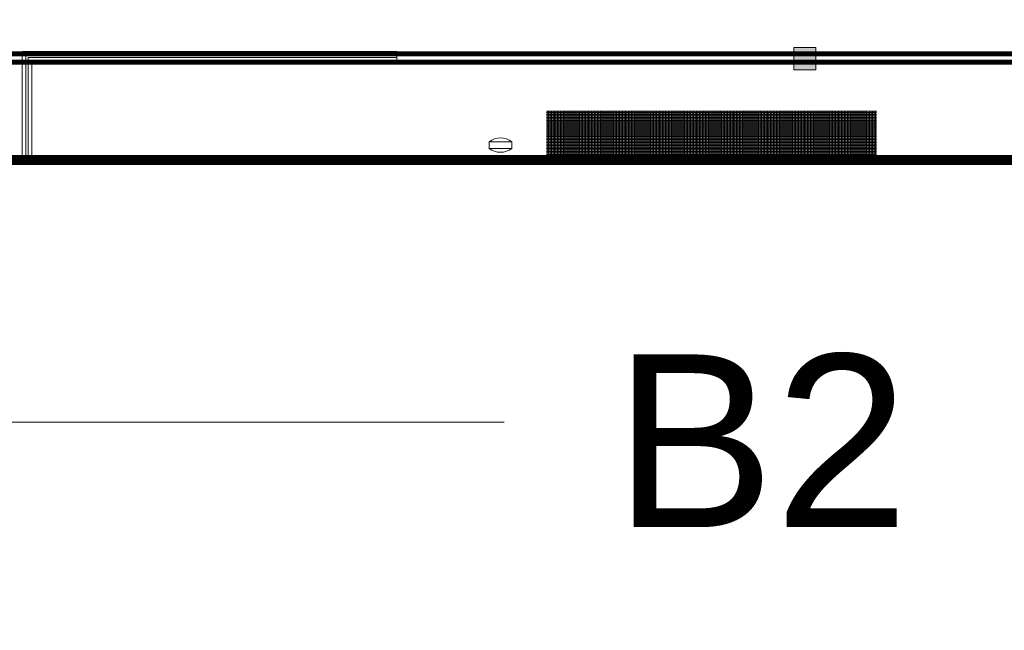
# Model space of a CAD drawing. Header units: millimetres. Extents: x 747415 to 1601423, y -236173 to 551995.
# Tile 302 of 549: x 1059433 to 1079400, y 165162 to 177533. Entities that reach past the tile are written whole.
import ezdxf
from ezdxf.lldxf.tags import DXFTag

# ---------------------------------------------------------------- set-up
doc = ezdxf.new("R2010")
doc.units = ezdxf.units.MM
doc.header["$LTSCALE"] = 100
doc.header["$MEASUREMENT"] = 0
for name, color, linetype, lineweight in [('T--A9042_BEPLANTING', 90, 'CONTINUOUS', 0), ('T--L9020_GEBOUWEN', 252, 'CONTINUOUS', 0), ('T--L9052_Hemelwaterafvoer', 130, 'HEMELWATER_AFVOER', 0), ('T--L9052_Straatkolken', 240, 'CONTINUOUS', 0), ('T--L9052_Vuilwaterafvoer', 44, 'VUIL_WATER_AFVOER', 0), ('T--L9064_ICT', 170, 'ICT_LEIDING', 0), ('T--L9071_TERREINMEUBILAIR_Bank', 250, 'CONTINUOUS', 0)]:
    doc.layers.add(name, color=color, linetype=linetype, lineweight=lineweight)
doc.styles.get("Standard").update_dxf_attribs({"font": 'arial.ttf'})
tags = doc.linetypes.add('HEMELWATER_AFVOER', pattern='A,12.7,-5.08,["HWA",Standard,S=2.54,R=0,X=-2.54,Y=-1.27],-7.62', length=25.4).pattern_tags.tags
tags[6] = DXFTag(74, 10)
tags = doc.linetypes.add('ICT_LEIDING', pattern='A,12.7,-5.08,["ICT",Standard,S=2.54,R=0,X=-2.54,Y=-1.27],-7.62', length=25.4).pattern_tags.tags
tags[6] = DXFTag(74, 10)
tags = doc.linetypes.add('VUIL_WATER_AFVOER', pattern='A,12.7,-5.08,["VWA",Standard,S=2.54,R=0,X=-2.54,Y=-1.27],-7.62', length=25.4).pattern_tags.tags
tags[6] = DXFTag(74, 10)

msp = doc.modelspace()

# ---------------------------------------------------------------- hatches: boundary and pattern name
at = {"layer": 'T--A9042_BEPLANTING'}
h = msp.add_hatch(dxfattribs=at)
h.set_pattern_fill('GRASS', color=256, scale=1500, style=0)
edge = h.paths.add_edge_path()
edge.add_line((1194589.183, 247525.193), (1194593.64, 247264.881))
edge.add_line((1194593.64, 247264.881), (1189597.042, 247120.843))
edge.add_line((1189597.042, 247120.843), (1179615.176, 246734.424))
edge.add_line((1179615.176, 246734.424), (1169673.169, 246260.926))
edge.add_line((1169673.169, 246260.926), (1159743.156, 245284.429))
edge.add_line((1159743.156, 245284.429), (1149794.302, 244232.037))
edge.add_line((1149794.302, 244232.037), (1139904.319, 243419.621))
edge.add_line((1139904.319, 243419.621), (1138613.747, 243325.021))
edge.add_line((1138613.747, 243325.021), (1135690.007, 243117.197))
edge.add_line((1135690.007, 243117.197), (1132771.926, 242932.503))
edge.add_line((1132771.926, 242932.503), (1129859.398, 242758.599))
edge.add_line((1129859.398, 242758.599), (1126616.556, 242566.575))
edge.add_line((1126616.556, 242566.575), (1123385.964, 242364.695))
edge.add_line((1123385.964, 242364.695), (1120184.728, 242139.833))
edge.add_line((1120184.728, 242139.833), (1117014.113, 241880.011))
edge.add_line((1117014.113, 241880.011), (1113876.289, 241570.228))
edge.add_line((1113876.289, 241570.228), (1110773.76, 241198.319))
edge.add_line((1110773.76, 241198.319), (1107692.214, 240764.72))
edge.add_line((1107692.214, 240764.72), (1104624.361, 240306.925))
edge.add_line((1104624.361, 240306.925), (1101572.465, 239835.828))
edge.add_line((1101572.465, 239835.828), (1100403.086, 239650.924))
edge.add_line((1100403.086, 239650.924), (1097780.987, 239217.99))
edge.add_line((1097780.987, 239217.99), (1095157.329, 238732.83))
edge.add_line((1095157.329, 238732.83), (1092526.922, 238274.052))
edge.add_line((1092526.922, 238274.052), (1089457.602, 237766.051))
edge.add_line((1089457.602, 237766.051), (1086388.73, 237224.846))
edge.add_line((1086388.73, 237224.846), (1083401.545, 236651.668))
edge.add_line((1083401.545, 236651.668), (1080469.385, 236024.459))
edge.add_line((1080469.385, 236024.459), (1077519.444, 235269.823))
edge.add_line((1077519.444, 235269.823), (1074567.867, 234454.498))
edge.add_line((1074567.867, 234454.498), (1071611.505, 233602.32))
edge.add_line((1071611.505, 233602.32), (1068661.406, 232725.291))
edge.add_line((1068661.406, 232725.291), (1065719.424, 231822.381))
edge.add_line((1065719.424, 231822.381), (1062684.54, 230856.109))
edge.add_line((1062684.54, 230856.109), (1059866.196, 229920.836))
edge.add_line((1059866.196, 229920.836), (1056845.381, 228880.035))
edge.add_line((1056845.381, 228880.035), (1054034.15, 227860.451))
edge.add_line((1054034.15, 227860.451), (1051908.682, 227043.859))
edge.add_line((1051908.682, 227043.859), (1051192.354, 226766.278))
edge.add_line((1051192.354, 226766.278), (1050671.69, 226564.519))
edge.add_line((1050671.69, 226564.519), (1049927.631, 226262.62))
edge.add_line((1049927.631, 226262.62), (1049070.32, 225903.54))
edge.add_line((1049070.32, 225903.54), (1048360.834, 225606.376))
edge.add_line((1048360.834, 225606.376), (1045574.185, 224396.868))
edge.add_line((1045574.185, 224396.868), (1042746.023, 223102.062))
edge.add_line((1042746.023, 223102.062), (1039916.204, 221736.561))
edge.add_line((1039916.204, 221736.561), (1037264.038, 220364.549))
edge.add_line((1037264.038, 220364.549), (1036639.036, 220037.907))
edge.add_line((1036639.036, 220037.907), (1035761.731, 219567.084))
edge.add_line((1035761.731, 219567.084), (1034455.173, 218860.02))
edge.add_line((1034455.173, 218860.02), (1031834.519, 217415.207))
edge.add_line((1031834.519, 217415.207), (1029063.532, 215837.52))
edge.add_line((1029063.532, 215837.52), (1026493.513, 214322.916))
edge.add_line((1026493.513, 214322.916), (1023661.374, 212596.81))
edge.add_line((1023661.374, 212596.81), (1021148.701, 211011.913))
edge.add_line((1021148.701, 211011.913), (1018664.489, 209394.723))
edge.add_line((1018664.489, 209394.723), (1016111.63, 207674.051))
edge.add_line((1016111.63, 207674.051), (1013541.964, 205866.676))
edge.add_line((1013541.964, 205866.676), (1011054.819, 204060.939))
edge.add_line((1011054.819, 204060.939), (1008551.61, 202180.933))
edge.add_line((1008551.61, 202180.933), (1006071.977, 200261.271))
edge.add_line((1006071.977, 200261.271), (1003623.026, 198305.877))
edge.add_line((1003623.026, 198305.877), (1001255.469, 196356.541))
edge.add_line((1001255.469, 196356.541), (998895.97, 194358.237))
edge.add_line((998895.97, 194358.237), (996592.894, 192340.973))
edge.add_line((996592.894, 192340.973), (994271.188, 190253.094))
edge.add_line((994271.188, 190253.094), (992089.799, 188232.713))
edge.add_line((992089.799, 188232.713), (989855.126, 186096.735))
edge.add_line((989855.126, 186096.735), (987565.682, 183840.779))
edge.add_line((987565.682, 183840.779), (985556.73, 181812.43))
edge.add_line((985556.73, 181812.43), (983340.235, 179499.914))
edge.add_line((983340.235, 179499.914), (981234.422, 177237.565))
edge.add_line((981234.422, 177237.565), (979162.94, 174943.215))
edge.add_line((979162.94, 174943.215), (977214.691, 172724.59))
edge.add_line((977214.691, 172724.59), (975036.892, 170165.071))
edge.add_line((975036.892, 170165.071), (973160.412, 167901.106))
edge.add_line((973160.412, 167901.106), (971300.145, 165540.186))
edge.add_line((971300.145, 165540.186), (970653.489, 164750.347))
edge.add_line((970653.489, 164750.347), (969323.906, 163031.694))
edge.add_line((969323.906, 163031.694), (967532.389, 160664.585))
edge.add_line((967532.389, 160664.585), (965620.33, 158124.446))
edge.add_line((965620.33, 158124.446), (963729.485, 155559.861))
edge.add_line((963729.485, 155559.861), (962160.024, 153368.205))
edge.add_line((962160.024, 153368.205), (960583.853, 151476.839))
edge.add_line((960583.853, 151476.839), (957868.106, 147829.141))
edge.add_line((957868.106, 147829.141), (955546.579, 144354.957))
edge.add_line((955546.579, 144354.957), (952781.766, 139999.101))
edge.add_line((952781.766, 139999.101), (950228.309, 135925.671))
edge.add_line((950228.309, 135925.671), (947689.507, 131669.07))
edge.add_line((947689.507, 131669.07), (945836.511, 128467.426))
edge.add_line((945836.511, 128467.426), (939785.242, 117718.876))
edge.add_line((939785.242, 117718.876), (930712.869, 102774.401))
edge.add_line((930712.869, 102774.401), (922173.53, 90199.799))
edge.add_arc((831492.457, 157259.067), 112782.989, 306.60619454, 323.5168236, ccw=False)
edge.add_line((898746.269, 66722.183), (906881.323, 58450.839))
edge.add_arc((1039056.702, -43733.649), 167068.849, 138.06483794, 142.29247104, ccw=False)
edge.add_line((914773.924, 67916.66), (924725.806, 83316.857))
edge.add_line((924725.806, 83316.857), (935036.865, 100427.915))
edge.add_line((935036.865, 100427.915), (938271.243, 105214.41))
edge.add_line((938271.243, 105214.41), (944567.151, 115601.153))
edge.add_line((944567.151, 115601.153), (949536.685, 124088.131))
edge.add_line((949536.685, 124088.131), (954824.472, 132626.587))
edge.add_line((954824.472, 132626.587), (959827.89, 140132.671))
edge.add_line((959827.89, 140132.671), (963059.812, 145135.12))
edge.add_line((963059.812, 145135.12), (965500.197, 148828.356))
edge.add_line((965500.197, 148828.356), (966613.361, 150562.786))
edge.add_line((966613.361, 150562.786), (968025.373, 152669.584))
edge.add_line((968025.373, 152669.584), (969925.147, 155201.552))
edge.add_line((969925.147, 155201.552), (971712.101, 157704.465))
edge.add_line((971712.101, 157704.465), (973307.285, 159791.446))
edge.add_line((973307.285, 159791.446), (974380.773, 161326.936))
edge.add_line((974380.773, 161326.936), (975513.5, 162711.848))
edge.add_line((975513.5, 162711.848), (977022.752, 164676.523))
edge.add_line((977022.752, 164676.523), (979125.989, 167160.936))
edge.add_line((979125.989, 167160.936), (980701.644, 168861.659))
edge.add_line((980701.644, 168861.659), (983077.997, 171627.505))
edge.add_line((983077.997, 171627.505), (985074.319, 173856.029))
edge.add_line((985074.319, 173856.029), (986909.132, 175828.505))
edge.add_line((986909.132, 175828.505), (989063.699, 178159.256))
edge.add_line((989063.699, 178159.256), (991154.428, 180245.145))
edge.add_line((991154.428, 180245.145), (993121.205, 182057.606))
edge.add_line((993121.205, 182057.606), (995324.494, 184142.051))
edge.add_line((995324.494, 184142.051), (997280.219, 186006.612))
edge.add_line((997280.219, 186006.612), (999623.744, 188200.448))
edge.add_line((999623.744, 188200.448), (1002349.065, 190608.065))
edge.add_line((1002349.065, 190608.065), (1004754.956, 192653.066))
edge.add_line((1004754.956, 192653.066), (1007294.928, 194741.918))
edge.add_line((1007294.928, 194741.918), (1008978.786, 196161.928))
edge.add_line((1008978.786, 196161.928), (1011076.047, 197755.95))
edge.add_line((1011076.047, 197755.95), (1013065.241, 199247.814))
edge.add_line((1013065.241, 199247.814), (1015821.037, 201346.882))
edge.add_line((1015821.037, 201346.882), (1017686.716, 202722.52))
edge.add_line((1017686.716, 202722.52), (1020957.031, 204817.97))
edge.add_line((1020957.031, 204817.97), (1023228.197, 206313.401))
edge.add_line((1023228.197, 206313.401), (1026470.58, 208376.744))
edge.add_line((1026470.58, 208376.744), (1028603.548, 209658.432))
edge.add_line((1028603.548, 209658.432), (1030968.801, 211111.637))
edge.add_line((1030968.801, 211111.637), (1032974.557, 212278.47))
edge.add_line((1032974.557, 212278.47), (1034989.373, 213415.47))
edge.add_line((1034989.373, 213415.47), (1036654.679, 214452.728))
edge.add_line((1036654.679, 214452.728), (1038246.03, 215241.653))
edge.add_line((1038246.03, 215241.653), (1039948.347, 216202.761))
edge.add_line((1039948.347, 216202.761), (1041825.775, 217172.039))
edge.add_line((1041825.775, 217172.039), (1043014.131, 217759.859))
edge.add_line((1043014.131, 217759.859), (1045164.207, 218821.145))
edge.add_line((1045164.207, 218821.145), (1047341.541, 219812.404))
edge.add_line((1047341.541, 219812.404), (1050071.07, 221013.985))
edge.add_line((1050071.07, 221013.985), (1051244.22, 221490.97))
edge.add_line((1051244.22, 221490.97), (1052347.556, 221956.97))
edge.add_line((1052347.556, 221956.97), (1053649.506, 222430.47))
edge.add_line((1053649.506, 222430.47), (1054533.126, 222784.97))
edge.add_line((1054533.126, 222784.97), (1056086.056, 223306.47))
edge.add_line((1056086.056, 223306.47), (1057869.317, 223968.97))
edge.add_line((1057869.317, 223968.97), (1060574.556, 224929.97))
edge.add_line((1060574.556, 224929.97), (1063483.693, 225922.97))
edge.add_line((1063483.693, 225922.97), (1065608.903, 226631.593))
edge.add_line((1065608.903, 226631.593), (1069173.064, 227676.47))
edge.add_line((1069173.064, 227676.47), (1072281.977, 228625.637))
edge.add_line((1072281.977, 228625.637), (1075375.394, 229611.47))
edge.add_line((1075375.394, 229611.47), (1077123.927, 230119.62))
edge.add_line((1077123.927, 230119.62), (1080375.394, 230986.97))
edge.add_line((1080375.394, 230986.97), (1082892.594, 231747.063))
edge.add_line((1082892.594, 231747.063), (1087287.423, 232727.295))
edge.add_line((1087287.423, 232727.295), (1089726.851, 233304.236))
edge.add_line((1089726.851, 233304.236), (1092683.446, 233905.227))
edge.add_line((1092683.446, 233905.227), (1095564.394, 234529.046))
edge.add_line((1095564.394, 234529.046), (1098820.303, 235134.124))
edge.add_line((1098820.303, 235134.124), (1101429.17, 235680.801))
edge.add_line((1101429.17, 235680.801), (1102775.394, 235932.97))
edge.add_line((1102775.394, 235932.97), (1105482.445, 236248.973))
edge.add_line((1105482.445, 236248.973), (1107758.807, 236612.397))
edge.add_line((1107758.807, 236612.397), (1110496.735, 236978.709))
edge.add_line((1110496.735, 236978.709), (1115376.091, 237663.748))
edge.add_line((1115376.091, 237663.748), (1120160.891, 238162.648))
edge.add_line((1120160.891, 238162.648), (1122883.614, 238303.454))
edge.add_line((1122883.614, 238303.454), (1125390.669, 238461.915))
edge.add_line((1125390.669, 238461.915), (1128123.405, 238391.97))
edge.add_line((1128123.405, 238391.97), (1132768.171, 238736.47))
edge.add_line((1132768.171, 238736.47), (1135790.587, 239107.966))
edge.add_line((1135790.587, 239107.966), (1138342.94, 239481.456))
edge.add_line((1138342.94, 239481.456), (1142060.43, 239524.47))
edge.add_line((1142060.43, 239524.47), (1147419.918, 239838.053))
edge.add_line((1147419.918, 239838.053), (1152508.673, 240937.759))
edge.add_line((1152508.673, 240937.759), (1161790.445, 241405.25))
edge.add_line((1161790.445, 241405.25), (1166293.104, 242414.317))
edge.add_line((1166293.104, 242414.317), (1170003.913, 243136.47))
edge.add_line((1170003.913, 243136.47), (1182817.631, 243902.97))
edge.add_line((1182817.631, 243902.97), (1191677.387, 244103.47))
edge.add_line((1191677.387, 244103.47), (1200992.076, 244164.47))
edge.add_line((1200992.076, 244164.47), (1212315.556, 244345.47))
edge.add_line((1212315.556, 244345.47), (1212435.36, 247419.97))
edge.add_line((1212435.36, 247419.97), (1205479.36, 247503.517))
edge.add_line((1205479.36, 247503.517), (1202606.248, 247460.622))
edge.add_line((1202606.248, 247460.622), (1194593.64, 247264.881))
at = {"layer": 'T--L9052_Straatkolken', "linetype": 'Continuous'}
h = msp.add_hatch(color=256, dxfattribs=at)
h.dxf.hatch_style = 1
h.paths.add_polyline_path([(1075579.184, 176966.386), (1075129.184, 176966.386), (1075129.184, 176516.386), (1075579.184, 176516.386)])

# ---------------------------------------------------------------- linework, layer by layer
at = {"layer": 'T--L9020_GEBOUWEN', "const_width": 200}
msp.add_lwpolyline([(1036891.511, 174691.138), (1083597.411, 174690.872), (1083597.411, 170190.872), (1082303.411, 170190.872), (1082303.411, 156779.124), (1077862.424, 156779.124), (1077862.424, 156779.124), (1072847.415, 156779.124), (1063147.462, 156779.107), (1063147.462, 151379.105), (1064704.46, 151379.105), (1064704.464, 149569.103), (1074309.46, 149569.103), (1074309.46, 131859.107), (1064704.76, 131869.111), (1064704.76, 130059.107), (1061397.462, 130059.107), (1061397.462, 124658.166), (1085564.437, 124658.687), (1085564.439, 129868.707), (1082983.323, 130431.268), (1083071.871, 130847.417), (1085780.405, 130272.104), (1125253.76, 130272.198)], dxfattribs=at)
at = {"layer": 'T--L9052_Hemelwaterafvoer', "ltscale": 2, "const_width": 100}
msp.add_lwpolyline([(1048431.35, 174725.098), (1049548.624, 176668.718), (1084290.973, 176674.038), (1084302.442, 154584.089), (1038391.46, 154584.089), (1038391.46, 156784.089), (1038391.46, 156784.089), (1027860.862, 176839.934)], dxfattribs=at)
at = {"layer": 'T--L9052_Straatkolken', "linetype": 'Continuous'}
msp.add_lwpolyline([(1075129.184, 176516.386), (1075579.184, 176516.386), (1075579.184, 176966.386), (1075129.184, 176966.386)], close=True, dxfattribs=at)
at = {"layer": 'T--L9052_Vuilwaterafvoer', "ltscale": 2, "const_width": 100}
msp.add_lwpolyline([(1107875.697, 140835.975), (1088137.424, 140835.974), (1088137.424, 155789.762), (1084637.424, 155789.762), (1084637.424, 176839.935), (1037809.315, 176839.934), (1037809.315, 173965.772)], dxfattribs=at)
at = {"layer": 'T--L9064_ICT', "color": 1, "lineweight": 0}
msp.add_line((1069255.024, 169377.957), (1030777.573, 169377.957), dxfattribs=at)
at = {"layer": 'T--L9071_TERREINMEUBILAIR_Bank'}
for p, q in [((1076808.411, 175665.858), (1070118.411, 175665.858)), ((1076788.411, 174695.858), (1076788.411, 175686.028)), ((1070118.411, 174715.858), (1076808.411, 174715.858))]:
    msp.add_line(p, q, dxfattribs=at)
for points in [[(1059682.411, 174690.892), (1059482.411, 174690.892), (1059482.411, 176890.892), (1067082.411, 176890.892), (1067082.411, 176690.892), (1059682.411, 176690.892)], [(1059607.411, 174690.892), (1059557.411, 174690.892), (1059557.411, 176815.892), (1067082.411, 176815.892), (1067082.411, 176765.892), (1059607.411, 176765.892)], [(1068953.411, 174925.892), (1068953.411, 175055.892), (1069413.411, 175055.892), (1069413.411, 174925.892)]]:
    msp.add_lwpolyline(points, close=True, dxfattribs=at)
at = {"layer": 'T--L9071_TERREINMEUBILAIR_Bank', "const_width": 1}
for points in [[(1063082.411, 176690.892), (1063082.411, 174690.892)], [(1067082.411, 176690.892), (1067082.411, 174690.892)], [(1069863.411, 174691.028), (1069863.411, 175941.028), (1077063.411, 175941.028), (1077063.411, 174691.028)], [(1070113.411, 174691.028), (1070113.411, 175691.028), (1076813.411, 175691.028), (1076813.411, 174691.028)]]:
    msp.add_lwpolyline(points, dxfattribs=at)
for points in [[(1070113.411, 175691.028), (1070113.411, 174690.858), (1076813.411, 174690.858), (1076813.411, 175691.028)], [(1070118.411, 175686.028), (1070118.411, 174695.858), (1076808.411, 174695.858), (1076808.411, 175686.028)]]:
    msp.add_lwpolyline(points, close=True, dxfattribs=at)
at = {"layer": 'T--L9071_TERREINMEUBILAIR_Bank'}
for points in [[(1070118.411, 175643.358), (1076808.411, 175643.358)], [(1070118.411, 175613.358), (1076808.411, 175613.358)], [(1070118.411, 175583.358), (1076808.411, 175583.358)], [(1070118.411, 175553.358), (1076808.411, 175553.358)], [(1070118.411, 175523.358), (1076808.411, 175523.358)], [(1070128.411, 175685.858), (1070128.411, 174695.858)], [(1070158.411, 175685.858), (1070158.411, 174695.858)], [(1070188.411, 175685.858), (1070188.411, 174695.858)], [(1070218.411, 175685.858), (1070218.411, 174695.858)], [(1070248.411, 175685.858), (1070248.411, 174695.858)], [(1070278.411, 175685.858), (1070278.411, 174695.858)], [(1070278.411, 175685.858), (1070278.411, 174695.858)], [(1070308.411, 175685.858), (1070308.411, 174695.858)], [(1070308.411, 175685.858), (1070308.411, 174695.858)], [(1070338.411, 175685.858), (1070338.411, 174695.858)], [(1070368.411, 175685.858), (1070368.411, 174695.858)], [(1070398.411, 175685.858), (1070398.411, 174695.858)], [(1070428.411, 175685.858), (1070428.411, 174695.858)], [(1070458.411, 175685.858), (1070458.411, 174695.858)], [(1070488.411, 175685.858), (1070488.411, 174695.858)], [(1070518.411, 175685.858), (1070518.411, 174695.858)], [(1070548.411, 175685.858), (1070548.411, 174695.858)], [(1070578.411, 175685.858), (1070578.411, 174695.858)], [(1070608.411, 175685.858), (1070608.411, 174695.858)], [(1070638.411, 175685.858), (1070638.411, 174695.858)], [(1070668.411, 175685.858), (1070668.411, 174695.858)], [(1070698.411, 175685.858), (1070698.411, 174695.858)], [(1070728.411, 175685.858), (1070728.411, 174695.858)], [(1070758.411, 175685.858), (1070758.411, 174695.858)], [(1070788.411, 175685.858), (1070788.411, 174695.858)], [(1070818.411, 175685.858), (1070818.411, 174695.858)], [(1070848.411, 175685.858), (1070848.411, 174695.858)], [(1070878.411, 175685.858), (1070878.411, 174695.858)], [(1070908.411, 175685.858), (1070908.411, 174695.858)], [(1070938.411, 175685.858), (1070938.411, 174695.858)], [(1070938.411, 175685.858), (1070938.411, 174695.858)], [(1070938.411, 175685.858), (1070938.411, 174695.858)], [(1070938.411, 175685.858), (1070938.411, 174695.858)], [(1070938.411, 175685.858), (1070938.411, 174695.858)], [(1070938.411, 175685.858), (1070938.411, 174695.858)], [(1070938.411, 175685.858), (1070938.411, 174695.858)], [(1070938.411, 175685.858), (1070938.411, 174695.858)], [(1070938.411, 175685.858), (1070938.411, 174695.858)], [(1070938.411, 175685.858), (1070938.411, 174695.858)], [(1070968.411, 175685.858), (1070968.411, 174695.858)], [(1070998.411, 175685.858), (1070998.411, 174695.858)], [(1070998.411, 175685.858), (1070998.411, 174695.858)], [(1071028.411, 175685.858), (1071028.411, 174695.858)], [(1071028.411, 175685.858), (1071028.411, 174695.858)], [(1071058.411, 175685.858), (1071058.411, 174695.858)], [(1071088.411, 175685.858), (1071088.411, 174695.858)], [(1071118.411, 175685.858), (1071118.411, 174695.858)], [(1071148.411, 175685.858), (1071148.411, 174695.858)], [(1071178.411, 175685.858), (1071178.411, 174695.858)], [(1071208.411, 175685.858), (1071208.411, 174695.858)], [(1071238.411, 175685.858), (1071238.411, 174695.858)], [(1071268.411, 175685.858), (1071268.411, 174695.858)], [(1071298.411, 175685.858), (1071298.411, 174695.858)], [(1071328.411, 175685.858), (1071328.411, 174695.858)], [(1071358.411, 175685.858), (1071358.411, 174695.858)], [(1071388.411, 175685.858), (1071388.411, 174695.858)], [(1071418.411, 175685.858), (1071418.411, 174695.858)], [(1071448.411, 175685.858), (1071448.411, 174695.858)], [(1071478.411, 175685.858), (1071478.411, 174695.858)], [(1071508.411, 175685.858), (1071508.411, 174695.858)], [(1071538.411, 175685.858), (1071538.411, 174695.858)], [(1071538.411, 175685.858), (1071538.411, 174695.858)], [(1071568.411, 175685.858), (1071568.411, 174695.858)], [(1071568.411, 175685.858), (1071568.411, 174695.858)], [(1071598.411, 175685.858), (1071598.411, 174695.858)], [(1071628.411, 175685.858), (1071628.411, 174695.858)], [(1071658.411, 175685.858), (1071658.411, 174695.858)], [(1071688.411, 175685.858), (1071688.411, 174695.858)], [(1071718.411, 175685.858), (1071718.411, 174695.858)], [(1071748.411, 175685.858), (1071748.411, 174695.858)], [(1071778.411, 175685.858), (1071778.411, 174695.858)], [(1071808.411, 175685.858), (1071808.411, 174695.858)], [(1071838.411, 175685.858), (1071838.411, 174695.858)], [(1071868.411, 175685.858), (1071868.411, 174695.858)], [(1071898.411, 175685.858), (1071898.411, 174695.858)], [(1071928.411, 175685.858), (1071928.411, 174695.858)], [(1071958.411, 175685.858), (1071958.411, 174695.858)], [(1071988.411, 175685.858), (1071988.411, 174695.858)], [(1072018.411, 175685.858), (1072018.411, 174695.858)], [(1072048.411, 175685.858), (1072048.411, 174695.858)], [(1072078.411, 175685.858), (1072078.411, 174695.858)], [(1072108.411, 175685.858), (1072108.411, 174695.858)], [(1072138.411, 175685.858), (1072138.411, 174695.858)], [(1072168.411, 175685.858), (1072168.411, 174695.858)], [(1072198.411, 175685.858), (1072198.411, 174695.858)], [(1072198.411, 175685.858), (1072198.411, 174695.858)], [(1072198.411, 175685.858), (1072198.411, 174695.858)], [(1072198.411, 175685.858), (1072198.411, 174695.858)], [(1072198.411, 175685.858), (1072198.411, 174695.858)], [(1072198.411, 175685.858), (1072198.411, 174695.858)], [(1072198.411, 175685.858), (1072198.411, 174695.858)], [(1072198.411, 175685.858), (1072198.411, 174695.858)], [(1072198.411, 175685.858), (1072198.411, 174695.858)], [(1072198.411, 175685.858), (1072198.411, 174695.858)], [(1072228.411, 175685.858), (1072228.411, 174695.858)], [(1072258.411, 175685.858), (1072258.411, 174695.858)], [(1072258.411, 175685.858), (1072258.411, 174695.858)], [(1072288.411, 175685.858), (1072288.411, 174695.858)], [(1072288.411, 175685.858), (1072288.411, 174695.858)], [(1072318.411, 175685.858), (1072318.411, 174695.858)], [(1072348.411, 175685.858), (1072348.411, 174695.858)], [(1072378.411, 175685.858), (1072378.411, 174695.858)], [(1072408.411, 175685.858), (1072408.411, 174695.858)], [(1072438.411, 175685.858), (1072438.411, 174695.858)], [(1072468.411, 175685.858), (1072468.411, 174695.858)], [(1072498.411, 175685.858), (1072498.411, 174695.858)], [(1072528.411, 175685.858), (1072528.411, 174695.858)], [(1072558.411, 175685.858), (1072558.411, 174695.858)], [(1072588.411, 175685.858), (1072588.411, 174695.858)], [(1072618.411, 175685.858), (1072618.411, 174695.858)], [(1072648.411, 175685.858), (1072648.411, 174695.858)], [(1072678.411, 175685.858), (1072678.411, 174695.858)], [(1072708.411, 175685.858), (1072708.411, 174695.858)], [(1072738.411, 175685.858), (1072738.411, 174695.858)], [(1072768.411, 175685.858), (1072768.411, 174695.858)], [(1072798.411, 175685.858), (1072798.411, 174695.858)], [(1072798.411, 175685.858), (1072798.411, 174695.858)], [(1072828.411, 175685.858), (1072828.411, 174695.858)], [(1072828.411, 175685.858), (1072828.411, 174695.858)], [(1072858.411, 175685.858), (1072858.411, 174695.858)], [(1072888.411, 175685.858), (1072888.411, 174695.858)], [(1072918.411, 175685.858), (1072918.411, 174695.858)], [(1072948.411, 175685.858), (1072948.411, 174695.858)], [(1072978.411, 175685.858), (1072978.411, 174695.858)], [(1073008.411, 175685.858), (1073008.411, 174695.858)], [(1073038.411, 175685.858), (1073038.411, 174695.858)], [(1073068.411, 175685.858), (1073068.411, 174695.858)], [(1073098.411, 175685.858), (1073098.411, 174695.858)], [(1073128.411, 175685.858), (1073128.411, 174695.858)], [(1073158.411, 175685.858), (1073158.411, 174695.858)], [(1073188.411, 175685.858), (1073188.411, 174695.858)], [(1073218.411, 175685.858), (1073218.411, 174695.858)], [(1073248.411, 175685.858), (1073248.411, 174695.858)], [(1073278.411, 175685.858), (1073278.411, 174695.858)], [(1073308.411, 175685.858), (1073308.411, 174695.858)], [(1073338.411, 175685.858), (1073338.411, 174695.858)], [(1073368.411, 175685.858), (1073368.411, 174695.858)], [(1073398.411, 175685.858), (1073398.411, 174695.858)], [(1073428.411, 175685.858), (1073428.411, 174695.858)], [(1073458.411, 175685.858), (1073458.411, 174695.858)], [(1073458.411, 175685.858), (1073458.411, 174695.858)], [(1073458.411, 175685.858), (1073458.411, 174695.858)], [(1073458.411, 175685.858), (1073458.411, 174695.858)], [(1073458.411, 175685.858), (1073458.411, 174695.858)], [(1073458.411, 175685.858), (1073458.411, 174695.858)], [(1073458.411, 175685.858), (1073458.411, 174695.858)], [(1073458.411, 175685.858), (1073458.411, 174695.858)], [(1073458.411, 175685.858), (1073458.411, 174695.858)], [(1073458.411, 175685.858), (1073458.411, 174695.858)], [(1073488.411, 175685.858), (1073488.411, 174695.858)], [(1073518.411, 175685.858), (1073518.411, 174695.858)], [(1073518.411, 175685.858), (1073518.411, 174695.858)], [(1073548.411, 175685.858), (1073548.411, 174695.858)], [(1073548.411, 175685.858), (1073548.411, 174695.858)], [(1073578.411, 175685.858), (1073578.411, 174695.858)], [(1073608.411, 175685.858), (1073608.411, 174695.858)], [(1073638.411, 175685.858), (1073638.411, 174695.858)], [(1073668.411, 175685.858), (1073668.411, 174695.858)], [(1073698.411, 175685.858), (1073698.411, 174695.858)], [(1073728.411, 175685.858), (1073728.411, 174695.858)], [(1073758.411, 175685.858), (1073758.411, 174695.858)], [(1073788.411, 175685.858), (1073788.411, 174695.858)], [(1073818.411, 175685.858), (1073818.411, 174695.858)], [(1073848.411, 175685.858), (1073848.411, 174695.858)], [(1073878.411, 175685.858), (1073878.411, 174695.858)], [(1073908.411, 175685.858), (1073908.411, 174695.858)], [(1073938.411, 175685.858), (1073938.411, 174695.858)], [(1073968.411, 175685.858), (1073968.411, 174695.858)], [(1073998.411, 175685.858), (1073998.411, 174695.858)], [(1074028.411, 175685.858), (1074028.411, 174695.858)], [(1074058.411, 175685.858), (1074058.411, 174695.858)], [(1074058.411, 175685.858), (1074058.411, 174695.858)], [(1074088.411, 175685.858), (1074088.411, 174695.858)], [(1074088.411, 175685.858), (1074088.411, 174695.858)], [(1074118.411, 175685.858), (1074118.411, 174695.858)], [(1074148.411, 175685.858), (1074148.411, 174695.858)], [(1074178.411, 175685.858), (1074178.411, 174695.858)], [(1074208.411, 175685.858), (1074208.411, 174695.858)], [(1074238.411, 175685.858), (1074238.411, 174695.858)], [(1074268.411, 175685.858), (1074268.411, 174695.858)], [(1074298.411, 175685.858), (1074298.411, 174695.858)], [(1074328.411, 175685.858), (1074328.411, 174695.858)], [(1074358.411, 175685.858), (1074358.411, 174695.858)], [(1074388.411, 175685.858), (1074388.411, 174695.858)], [(1074418.411, 175685.858), (1074418.411, 174695.858)], [(1074448.411, 175685.858), (1074448.411, 174695.858)], [(1074478.411, 175685.858), (1074478.411, 174695.858)], [(1074508.411, 175685.858), (1074508.411, 174695.858)], [(1074538.411, 175685.858), (1074538.411, 174695.858)], [(1074568.411, 175685.858), (1074568.411, 174695.858)], [(1074598.411, 175685.858), (1074598.411, 174695.858)], [(1074628.411, 175685.858), (1074628.411, 174695.858)], [(1074658.411, 175685.858), (1074658.411, 174695.858)], [(1074688.411, 175685.858), (1074688.411, 174695.858)], [(1074718.411, 175685.858), (1074718.411, 174695.858)], [(1074718.411, 175685.858), (1074718.411, 174695.858)], [(1074718.411, 175685.858), (1074718.411, 174695.858)], [(1074718.411, 175685.858), (1074718.411, 174695.858)], [(1074718.411, 175685.858), (1074718.411, 174695.858)], [(1074718.411, 175685.858), (1074718.411, 174695.858)], [(1074718.411, 175685.858), (1074718.411, 174695.858)], [(1074718.411, 175685.858), (1074718.411, 174695.858)], [(1074718.411, 175685.858), (1074718.411, 174695.858)], [(1074718.411, 175685.858), (1074718.411, 174695.858)], [(1074748.411, 175685.858), (1074748.411, 174695.858)], [(1074778.411, 175685.858), (1074778.411, 174695.858)], [(1074778.411, 175685.858), (1074778.411, 174695.858)], [(1074808.411, 175685.858), (1074808.411, 174695.858)], [(1074808.411, 175685.858), (1074808.411, 174695.858)], [(1074838.411, 175685.858), (1074838.411, 174695.858)], [(1074868.411, 175685.858), (1074868.411, 174695.858)], [(1074898.411, 175685.858), (1074898.411, 174695.858)], [(1074928.411, 175685.858), (1074928.411, 174695.858)], [(1074958.411, 175685.858), (1074958.411, 174695.858)], [(1074988.411, 175685.858), (1074988.411, 174695.858)], [(1075018.411, 175685.858), (1075018.411, 174695.858)], [(1075048.411, 175685.858), (1075048.411, 174695.858)], [(1075078.411, 175685.858), (1075078.411, 174695.858)], [(1075108.411, 175685.858), (1075108.411, 174695.858)], [(1075138.411, 175685.858), (1075138.411, 174695.858)], [(1075168.411, 175685.858), (1075168.411, 174695.858)], [(1075198.411, 175685.858), (1075198.411, 174695.858)], [(1075228.411, 175685.858), (1075228.411, 174695.858)], [(1075258.411, 175685.858), (1075258.411, 174695.858)], [(1075288.411, 175685.858), (1075288.411, 174695.858)], [(1075318.411, 175685.858), (1075318.411, 174695.858)], [(1075318.411, 175685.858), (1075318.411, 174695.858)], [(1075348.411, 175685.858), (1075348.411, 174695.858)], [(1075348.411, 175685.858), (1075348.411, 174695.858)], [(1075378.411, 175685.858), (1075378.411, 174695.858)], [(1075408.411, 175685.858), (1075408.411, 174695.858)], [(1075438.411, 175685.858), (1075438.411, 174695.858)], [(1075468.411, 175685.858), (1075468.411, 174695.858)], [(1075498.411, 175685.858), (1075498.411, 174695.858)], [(1075528.411, 175685.858), (1075528.411, 174695.858)], [(1075558.411, 175685.858), (1075558.411, 174695.858)], [(1075588.411, 175685.858), (1075588.411, 174695.858)], [(1075618.411, 175685.858), (1075618.411, 174695.858)], [(1075648.411, 175685.858), (1075648.411, 174695.858)], [(1075678.411, 175685.858), (1075678.411, 174695.858)], [(1075708.411, 175685.858), (1075708.411, 174695.858)], [(1075738.411, 175685.858), (1075738.411, 174695.858)], [(1075768.411, 175685.858), (1075768.411, 174695.858)], [(1075798.411, 175685.858), (1075798.411, 174695.858)], [(1075828.411, 175685.858), (1075828.411, 174695.858)], [(1075858.411, 175685.858), (1075858.411, 174695.858)], [(1075888.411, 175685.858), (1075888.411, 174695.858)], [(1075918.411, 175685.858), (1075918.411, 174695.858)], [(1075948.411, 175685.858), (1075948.411, 174695.858)], [(1075978.411, 175685.858), (1075978.411, 174695.858)], [(1075978.411, 175685.858), (1075978.411, 174695.858)], [(1075978.411, 175685.858), (1075978.411, 174695.858)], [(1075978.411, 175685.858), (1075978.411, 174695.858)], [(1075978.411, 175685.858), (1075978.411, 174695.858)], [(1075978.411, 175685.858), (1075978.411, 174695.858)], [(1075978.411, 175685.858), (1075978.411, 174695.858)], [(1075978.411, 175685.858), (1075978.411, 174695.858)], [(1075978.411, 175685.858), (1075978.411, 174695.858)], [(1075978.411, 175685.858), (1075978.411, 174695.858)], [(1076008.411, 175685.858), (1076008.411, 174695.858)], [(1076038.411, 175685.858), (1076038.411, 174695.858)], [(1076038.411, 175685.858), (1076038.411, 174695.858)], [(1076068.411, 175685.858), (1076068.411, 174695.858)], [(1076068.411, 175685.858), (1076068.411, 174695.858)], [(1076098.411, 175685.858), (1076098.411, 174695.858)], [(1076128.411, 175685.858), (1076128.411, 174695.858)], [(1076158.411, 175685.858), (1076158.411, 174695.858)], [(1076188.411, 175685.858), (1076188.411, 174695.858)], [(1076218.411, 175685.858), (1076218.411, 174695.858)], [(1076248.411, 175685.858), (1076248.411, 174695.858)], [(1076278.411, 175685.858), (1076278.411, 174695.858)], [(1076308.411, 175685.858), (1076308.411, 174695.858)], [(1076338.411, 175685.858), (1076338.411, 174695.858)], [(1076368.411, 175685.858), (1076368.411, 174695.858)], [(1076398.411, 175685.858), (1076398.411, 174695.858)], [(1076428.411, 175685.858), (1076428.411, 174695.858)], [(1076458.411, 175685.858), (1076458.411, 174695.858)], [(1076488.411, 175685.858), (1076488.411, 174695.858)], [(1076518.411, 175685.858), (1076518.411, 174695.858)], [(1076548.411, 175685.858), (1076548.411, 174695.858)], [(1076578.411, 175685.858), (1076578.411, 174695.858)], [(1076608.411, 175685.858), (1076608.411, 174695.858)], [(1076638.411, 175665.858), (1076638.411, 174695.858)], [(1076668.411, 175685.858), (1076668.411, 174695.858)], [(1076698.411, 175685.858), (1076698.411, 174695.858)], [(1076728.411, 175685.858), (1076728.411, 174695.858)], [(1076728.411, 175665.858), (1076728.411, 174715.858)], [(1076758.411, 175685.858), (1076758.411, 174695.858)], [(1070118.411, 175493.358), (1076808.411, 175493.358)], [(1070118.411, 175463.358), (1076808.411, 175463.358)], [(1070118.411, 175433.358), (1076808.411, 175433.358)], [(1070118.411, 175403.358), (1076808.411, 175403.358)], [(1070118.411, 175373.358), (1076808.411, 175373.358)], [(1070118.411, 175343.358), (1076808.411, 175343.358)], [(1070118.411, 175313.358), (1076808.411, 175313.358)], [(1070118.411, 175283.358), (1076808.411, 175283.358)], [(1070118.411, 175253.358), (1076808.411, 175253.358)], [(1070118.411, 175223.358), (1076808.411, 175223.358)], [(1070118.411, 175193.358), (1076808.411, 175193.358)], [(1070118.411, 175163.358), (1076808.411, 175163.358)], [(1070118.411, 175133.358), (1076808.411, 175133.358)], [(1070118.411, 175103.358), (1076808.411, 175103.358)], [(1070118.411, 175073.358), (1076808.411, 175073.358)], [(1070118.411, 175043.358), (1076808.411, 175043.358)], [(1070118.411, 175013.358), (1076808.411, 175013.358)], [(1070118.411, 174983.358), (1076808.411, 174983.358)], [(1070118.411, 174953.358), (1076808.411, 174953.358)], [(1070118.411, 174923.358), (1076808.411, 174923.358)], [(1070118.411, 174893.358), (1076808.411, 174893.358)], [(1070118.411, 174863.358), (1076808.411, 174863.358)], [(1070118.411, 174833.358), (1076808.411, 174833.358)], [(1070118.411, 174803.358), (1076808.411, 174803.358)], [(1070118.411, 174773.358), (1076808.411, 174773.358)], [(1070118.411, 174743.358), (1076808.411, 174743.358)]]:
    msp.add_lwpolyline(points, dxfattribs=at)
for centre, start, end in [((1069183.411, 174765.267), 51.641984, 128.358016), ((1069183.411, 175216.517), 231.641984, 308.358016)]:
    msp.add_arc(centre, 370.625, start, end, dxfattribs=at)

# ---------------------------------------------------------------- texts
at = {"layer": 'T--L9064_ICT', "lineweight": 0}
msp.add_text('B2', height=3500, dxfattribs=at).set_placement((1071483.525, 167251.291))

doc.saveas('drawing.dxf')
